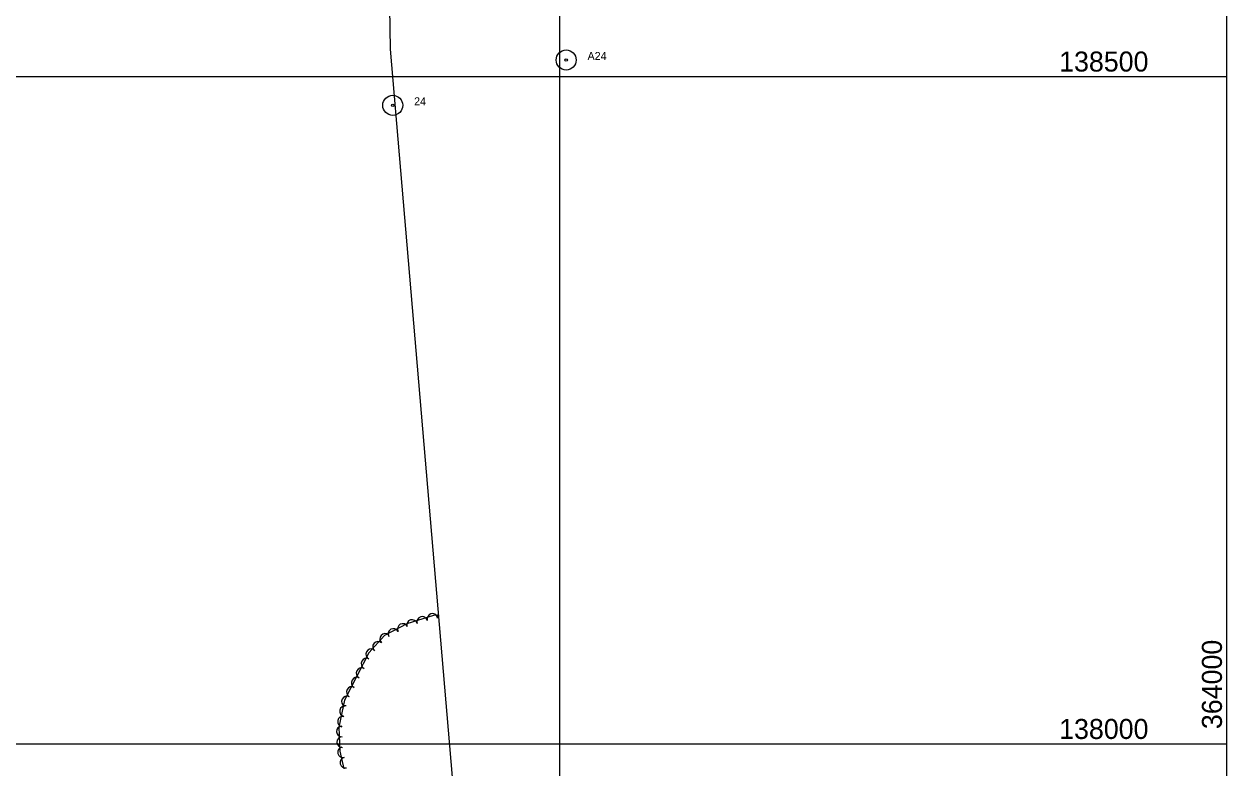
# Model space of a CAD drawing. Extents: x 353423 to 364002, y 127000 to 201942.
# Drawn here: x 363099 to 364000, y 137982 to 138539 of the extents above; entities that cross this region are included whole.
import ezdxf

# ---------------------------------------------------------------- set-up
doc = ezdxf.new("R2010")
doc.units = 0
for name, color, linetype in [('E_FEN_Generic', 7, 'Continuous'), ('E_LAND_TreeLine', 7, 'Continuous'), ('E_RDWY_AsphConc', 7, 'Continuous'), ('E_RDWY_Gravel', 7, 'Continuous')]:
    doc.layers.add(name, color=color, linetype=linetype)

msp = doc.modelspace()

# ---------------------------------------------------------------- linework, layer by layer
at = {"layer": 'E_FEN_Generic'}
msp.add_lwpolyline([(363409.04, 138096.5), (363405.25, 138096.15), (363385.31, 138090.05), (363368.6, 138081.15), (363356.95, 138068.33), (363348.22, 138051.22), (363338.59, 138032.76), (363334.5, 138012.53), (363335.2, 137994.71), (363338.29, 137981.35)], dxfattribs=at)
for centre, start, end in [((363404.56, 138093.75), 17.01119, 196.99587), ((363412.04, 138094.69), 139.95709, 185.33734), ((363382.37, 138086.12), 28.03583, 208.0205), ((363389.3, 138089.09), 17.01119, 196.99587), ((363396.93, 138091.42), 17.01119, 196.99587), ((363369.16, 138078.66), 47.76134, 227.74601), ((363375.33, 138082.37), 28.03583, 208.0205), ((363358.76, 138067.29), 62.97968, 242.96435), ((363363.79, 138072.76), 47.76134, 227.74601), ((363355.14, 138060.18), 62.97968, 242.96435), ((363351.51, 138053.07), 62.97968, 242.96435), ((363347.84, 138045.97), 62.43714, 242.42181), ((363340.45, 138031.82), 62.43714, 242.42181), ((363344.14, 138038.9), 62.43714, 242.42181), ((363339.06, 138024.56), 78.58126, 258.56593), ((363337.48, 138016.74), 78.58126, 258.56593), ((363336.71, 138009.35), 92.27053, 272.25521), ((363337.03, 138001.38), 92.27053, 272.25521), ((363337.55, 137993.83), 103.03766, 283.02234), ((363339.35, 137986.06), 103.03766, 283.02234)]:
    msp.add_arc(centre, 3.99, start, end, dxfattribs=at)
at = {"layer": 'E_LAND_TreeLine'}
for p, q in [((363500, 138000), (363500, 141000)), ((363500, 136000), (363500, 139000)), ((364000, 136000), (364000, 139000)), ((360000, 138500), (364000, 138500)), ((360000, 138500), (363500, 138500)), ((360000, 138000), (364000, 138000)), ((360000, 138000), (363500, 138000))]:
    msp.add_line(p, q, dxfattribs=at)
at = {"layer": 'E_RDWY_AsphConc'}
for centre, radius in [((363504.8, 138512.41), 7.5), ((363504.8, 138512.41), 7.5), ((363504.8, 138512.41), 0.96), ((363504.8, 138512.41), 0.96), ((363374.83, 138478.45), 7.5), ((363374.83, 138478.45), 7.5), ((363374.83, 138478.45), 0.96), ((363374.83, 138478.45), 0.96)]:
    msp.add_circle(centre, radius, dxfattribs=at)
at = {"layer": 'E_RDWY_Gravel'}
for points in [[(363339.99, 140564.63), (363372.92, 138520.56)], [(363372.92, 138520.56), (363550.01, 136441.67)]]:
    msp.add_lwpolyline(points, dxfattribs=at)

# ---------------------------------------------------------------- texts
at = {"layer": 'E_LAND_TreeLine'}
for s, p in [('  138500  ', (363863.11, 138503.75)), ('  138000  ', (363863.11, 138003.75))]:
    msp.add_text(s, height=15, dxfattribs=at).set_placement(p)
msp.add_text('  364000  ', height=15, rotation=90, dxfattribs=at).set_placement((363996.25, 138000))
at = {"layer": 'E_RDWY_AsphConc'}
for s, p in [('A24', (363520.8, 138512.41)), ('A24', (363520.8, 138512.41)), ('24', (363390.83, 138478.45)), ('24', (363390.83, 138478.45))]:
    msp.add_text(s, height=6, dxfattribs=at).set_placement(p)

doc.saveas('drawing.dxf')
